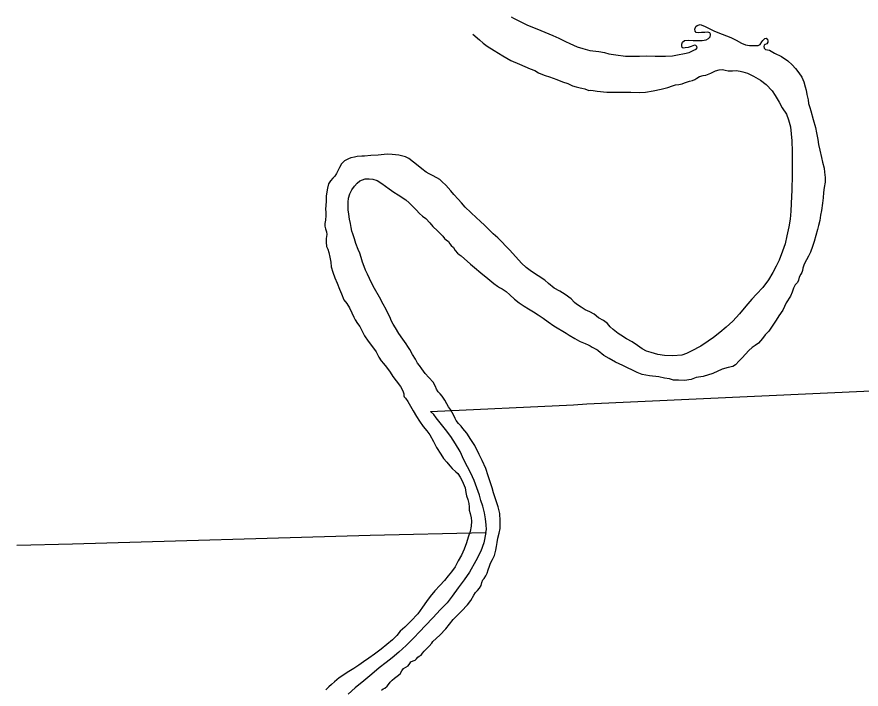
# Model space of a CAD drawing. Extents: x -939622 to -934222, y 1383701 to 1385301.
# Drawn here: x -936063.28 to -936040.78, y 1384535.77 to 1384553.68 of the extents above; entities that cross this region are included whole.
import ezdxf

# ---------------------------------------------------------------- set-up
doc = ezdxf.new("R2010")
doc.units = 0
doc.layers.add('Level 2', color=7, linetype='Continuous')
doc.layers.add('Level 9', color=7, linetype='Continuous')

msp = doc.modelspace()

# ---------------------------------------------------------------- linework, layer by layer
at = {"layer": 'Level 2'}
for points in [[(-936063.276, 1384539.605), (-936061.791, 1384539.642), (-936053.858, 1384539.87), (-936050.777, 1384539.937), (-936050.766, 1384540.019), (-936050.771, 1384540.142), (-936050.792, 1384540.307), (-936050.813, 1384540.46), (-936050.859, 1384540.643), (-936050.909, 1384540.793), (-936050.951, 1384540.936), (-936051.018, 1384541.131), (-936051.093, 1384541.325), (-936051.175, 1384541.519), (-936051.268, 1384541.692), (-936051.362, 1384541.877), (-936051.465, 1384542.095), (-936051.589, 1384542.303), (-936051.715, 1384542.496), (-936051.851, 1384542.683), (-936051.998, 1384542.864), (-936052.103, 1384542.995), (-936052.165, 1384543.087), (-936052.253, 1384543.163), (-936048.447, 1384543.343), (-936048.09, 1384543.368), (-936040.514, 1384543.716)], [(-936050.777, 1384539.937), (-936050.833, 1384539.663), (-936050.913, 1384539.443), (-936051.044, 1384539.182), (-936051.212, 1384538.888), (-936051.356, 1384538.683), (-936051.515, 1384538.469), (-936051.674, 1384538.248), (-936051.814, 1384538.071), (-936051.984, 1384537.886), (-936052.191, 1384537.669), (-936052.383, 1384537.462), (-936052.548, 1384537.296), (-936052.7, 1384537.136), (-936052.902, 1384536.931), (-936053.096, 1384536.752), (-936053.273, 1384536.606), (-936053.439, 1384536.475), (-936053.622, 1384536.335), (-936053.816, 1384536.164), (-936054.028, 1384535.989), (-936054.261, 1384535.802), (-936054.452, 1384535.637)]]:
    msp.add_lwpolyline(points, dxfattribs=at)
at = {"layer": 'Level 9'}
for points in [[(-936050.106, 1384553.675), (-936050.042, 1384553.643), (-936049.861, 1384553.556), (-936049.685, 1384553.466), (-936049.316, 1384553.317), (-936048.998, 1384553.184), (-936048.835, 1384553.112), (-936048.659, 1384553.022), (-936048.544, 1384552.964), (-936048.344, 1384552.878), (-936048.196, 1384552.829), (-936048.009, 1384552.782), (-936047.766, 1384552.753), (-936047.615, 1384552.729), (-936047.5, 1384552.692), (-936047.314, 1384552.662), (-936047.061, 1384552.631)], [(-936047.061, 1384552.631), (-936046.839, 1384552.626), (-936046.68, 1384552.632), (-936046.491, 1384552.642), (-936046.265, 1384552.631), (-936045.992, 1384552.63), (-936045.803, 1384552.634), (-936045.672, 1384552.663), (-936045.489, 1384552.703), (-936045.364, 1384552.729), (-936045.233, 1384552.789), (-936045.17, 1384552.817), (-936045.15, 1384552.851), (-936045.156, 1384552.887), (-936045.184, 1384552.913), (-936045.22, 1384552.919), (-936045.303, 1384552.887), (-936045.387, 1384552.861), (-936045.465, 1384552.848), (-936045.525, 1384552.841), (-936045.549, 1384552.864), (-936045.556, 1384552.9), (-936045.56, 1384552.945), (-936045.54, 1384553.003), (-936045.484, 1384553.046), (-936045.391, 1384553.054), (-936045.258, 1384553.05), (-936045.147, 1384553.046), (-936045.018, 1384553.046), (-936044.911, 1384553.066), (-936044.842, 1384553.097), (-936044.804, 1384553.146), (-936044.796, 1384553.194), (-936044.796, 1384553.215), (-936044.809, 1384553.248), (-936044.863, 1384553.268), (-936044.944, 1384553.264), (-936045.034, 1384553.259), (-936045.121, 1384553.254), (-936045.175, 1384553.262), (-936045.203, 1384553.295), (-936045.21, 1384553.349), (-936045.187, 1384553.422), (-936045.149, 1384553.45), (-936045.071, 1384553.469), (-936044.953, 1384553.429), (-936044.687, 1384553.296), (-936044.478, 1384553.212), (-936044.254, 1384553.129), (-936044.112, 1384553.057), (-936043.966, 1384552.978), (-936043.863, 1384552.935), (-936043.749, 1384552.916), (-936043.635, 1384552.915), (-936043.524, 1384552.914), (-936043.47, 1384552.936), (-936043.421, 1384553.01), (-936043.4, 1384553.049), (-936043.374, 1384553.077), (-936043.347, 1384553.098), (-936043.311, 1384553.108), (-936043.272, 1384553.079), (-936043.265, 1384553.025), (-936043.267, 1384553.001), (-936043.294, 1384552.961), (-936043.335, 1384552.936), (-936043.362, 1384552.92), (-936043.367, 1384552.884), (-936043.36, 1384552.845), (-936043.324, 1384552.81), (-936043.224, 1384552.785), (-936043.091, 1384552.712), (-936042.903, 1384552.616), (-936042.727, 1384552.508), (-936042.614, 1384552.402), (-936042.525, 1384552.301), (-936042.436, 1384552.185), (-936042.361, 1384552.069), (-936042.308, 1384551.944), (-936042.267, 1384551.812), (-936042.247, 1384551.723), (-936042.221, 1384551.606), (-936042.191, 1384551.468), (-936042.177, 1384551.372), (-936042.148, 1384551.264), (-936042.12, 1384551.174), (-936042.052, 1384550.944), (-936041.991, 1384550.731), (-936041.965, 1384550.587), (-936041.934, 1384550.407), (-936041.911, 1384550.275), (-936041.875, 1384550.125), (-936041.83, 1384549.93), (-936041.806, 1384549.808), (-936041.764, 1384549.646), (-936041.753, 1384549.535), (-936041.733, 1384549.4), (-936041.733, 1384549.276), (-936041.761, 1384549.134), (-936041.785, 1384548.995), (-936041.786, 1384548.851)], [(-936051.123, 1384553.213), (-936050.944, 1384553.063), (-936050.847, 1384552.978), (-936050.74, 1384552.893), (-936050.561, 1384552.776), (-936050.33, 1384552.636), (-936050.109, 1384552.51), (-936049.882, 1384552.415), (-936049.594, 1384552.294), (-936049.473, 1384552.248), (-936049.376, 1384552.187), (-936049.318, 1384552.155), (-936049.201, 1384552.115), (-936049.083, 1384552.078), (-936048.883, 1384552.004), (-936048.735, 1384551.949), (-936048.593, 1384551.904), (-936048.466, 1384551.843), (-936048.373, 1384551.812), (-936048.267, 1384551.784), (-936048.219, 1384551.778), (-936048.137, 1384551.756), (-936048.032, 1384551.719), (-936047.99, 1384551.72), (-936047.917, 1384551.712), (-936047.815, 1384551.696), (-936047.553, 1384551.674), (-936047.298, 1384551.669), (-936047.133, 1384551.666), (-936046.911, 1384551.668), (-936046.686, 1384551.663), (-936046.524, 1384551.666), (-936046.32, 1384551.706), (-936046.108, 1384551.749), (-936045.926, 1384551.795), (-936045.803, 1384551.839), (-936045.726, 1384551.868), (-936045.636, 1384551.878), (-936045.543, 1384551.889), (-936045.481, 1384551.917), (-936045.355, 1384551.965), (-936045.272, 1384551.978), (-936045.212, 1384552.004), (-936045.159, 1384552.044), (-936045.085, 1384552.087), (-936044.986, 1384552.11), (-936044.917, 1384552.124), (-936044.786, 1384552.177), (-936044.661, 1384552.24), (-936044.559, 1384552.266), (-936044.473, 1384552.27), (-936044.4, 1384552.257), (-936044.319, 1384552.24), (-936044.205, 1384552.239), (-936044.106, 1384552.244), (-936044.006, 1384552.231), (-936043.934, 1384552.214), (-936043.804, 1384552.172), (-936043.647, 1384552.093), (-936043.459, 1384551.986), (-936043.312, 1384551.871), (-936043.153, 1384551.702), (-936043.07, 1384551.578), (-936042.962, 1384551.405), (-936042.878, 1384551.253), (-936042.763, 1384551.081), (-936042.713, 1384550.931), (-936042.658, 1384550.746), (-936042.643, 1384550.556), (-936042.627, 1384550.373), (-936042.616, 1384550.093), (-936042.614, 1384549.816), (-936042.618, 1384549.566), (-936042.614, 1384549.323), (-936042.621, 1384549.205), (-936042.621, 1384549.064), (-936042.63, 1384548.895), (-936042.641, 1384548.705), (-936042.65, 1384548.5), (-936042.67, 1384548.289), (-936042.702, 1384548.087), (-936042.755, 1384547.842), (-936042.805, 1384547.631), (-936042.87, 1384547.431)], [(-936042.87, 1384547.431), (-936042.962, 1384547.197), (-936043.043, 1384547.036), (-936043.13, 1384546.863), (-936043.249, 1384546.668), (-936043.395, 1384546.464), (-936043.566, 1384546.286), (-936043.69, 1384546.154), (-936043.852, 1384545.97), (-936044.016, 1384545.766), (-936044.195, 1384545.573), (-936044.376, 1384545.407), (-936044.547, 1384545.271), (-936044.716, 1384545.135), (-936044.855, 1384545.04), (-936045.051, 1384544.906), (-936045.303, 1384544.772), (-936045.434, 1384544.713), (-936045.554, 1384544.662), (-936045.796, 1384544.643), (-936046.016, 1384544.656), (-936046.196, 1384544.683), (-936046.377, 1384544.737), (-936046.495, 1384544.774), (-936046.61, 1384544.835), (-936046.735, 1384544.923), (-936046.884, 1384545.022), (-936047.032, 1384545.095), (-936047.178, 1384545.194), (-936047.251, 1384545.241), (-936047.382, 1384545.344), (-936047.465, 1384545.421), (-936047.541, 1384545.51), (-936047.642, 1384545.586), (-936047.775, 1384545.662), (-936047.891, 1384545.756), (-936048.01, 1384545.823), (-936048.131, 1384545.875), (-936048.243, 1384545.945), (-936048.361, 1384546.021), (-936048.416, 1384546.071), (-936048.508, 1384546.169), (-936048.666, 1384546.28), (-936048.806, 1384546.368), (-936048.955, 1384546.452), (-936049.113, 1384546.569), (-936049.208, 1384546.658), (-936049.56, 1384546.895), (-936049.703, 1384546.998), (-936049.832, 1384547.116), (-936050.144, 1384547.465), (-936050.462, 1384547.787), (-936050.582, 1384547.899), (-936050.704, 1384548.02), (-936050.808, 1384548.121), (-936050.927, 1384548.233), (-936051.025, 1384548.324), (-936051.183, 1384548.466), (-936051.33, 1384548.607), (-936051.428, 1384548.72), (-936051.517, 1384548.824), (-936051.631, 1384548.945), (-936051.716, 1384549.04), (-936051.848, 1384549.191), (-936051.94, 1384549.285), (-936052.007, 1384549.341), (-936052.18, 1384549.44), (-936052.286, 1384549.492), (-936052.368, 1384549.536), (-936052.481, 1384549.63), (-936052.581, 1384549.71), (-936052.709, 1384549.806), (-936052.828, 1384549.901), (-936052.919, 1384549.944), (-936053.097, 1384549.989), (-936053.277, 1384550.009), (-936053.413, 1384550.016), (-936053.649, 1384549.993), (-936053.844, 1384549.984), (-936054.009, 1384549.966), (-936054.084, 1384549.961), (-936054.21, 1384549.953), (-936054.279, 1384549.939), (-936054.374, 1384549.92), (-936054.443, 1384549.897), (-936054.544, 1384549.841), (-936054.63, 1384549.758), (-936054.682, 1384549.664), (-936054.716, 1384549.588), (-936054.757, 1384549.5), (-936054.804, 1384549.43), (-936054.857, 1384549.375), (-936054.918, 1384549.307), (-936054.974, 1384549.225), (-936055.002, 1384549.113), (-936055.034, 1384548.905), (-936055.038, 1384548.769), (-936055.044, 1384548.649), (-936055.049, 1384548.552), (-936055.044, 1384548.474), (-936055.039, 1384548.381)], [(-936054.431, 1384548.417), (-936054.445, 1384548.537), (-936054.447, 1384548.657), (-936054.449, 1384548.738), (-936054.439, 1384548.85), (-936054.405, 1384548.962), (-936054.35, 1384549.065), (-936054.282, 1384549.166), (-936054.212, 1384549.248), (-936054.135, 1384549.31), (-936053.998, 1384549.364), (-936053.887, 1384549.363), (-936053.794, 1384549.353), (-936053.673, 1384549.316), (-936053.551, 1384549.234), (-936053.356, 1384549.093), (-936053.232, 1384549.002), (-936053.119, 1384548.938), (-936052.91, 1384548.8), (-936052.821, 1384548.718), (-936052.708, 1384548.609), (-936052.632, 1384548.532), (-936052.546, 1384548.434), (-936052.467, 1384548.369), (-936052.381, 1384548.305), (-936052.271, 1384548.186), (-936052.188, 1384548.092), (-936052.069, 1384547.977), (-936051.986, 1384547.897), (-936051.928, 1384547.838), (-936051.879, 1384547.772), (-936051.836, 1384547.74), (-936051.773, 1384547.696), (-936051.738, 1384547.634), (-936051.699, 1384547.589), (-936051.638, 1384547.533), (-936051.597, 1384547.456), (-936051.53, 1384547.379), (-936051.487, 1384547.349), (-936051.441, 1384547.314), (-936051.185, 1384547.084), (-936051.084, 1384547.002), (-936050.911, 1384546.858), (-936050.722, 1384546.711), (-936050.563, 1384546.575), (-936050.466, 1384546.499), (-936050.417, 1384546.467), (-936050.347, 1384546.432), (-936050.241, 1384546.356), (-936050.137, 1384546.27), (-936050.018, 1384546.152), (-936049.893, 1384546.058), (-936049.759, 1384545.97), (-936049.638, 1384545.897), (-936049.51, 1384545.819), (-936049.383, 1384545.74), (-936049.252, 1384545.652), (-936049.121, 1384545.549), (-936048.969, 1384545.444), (-936048.641, 1384545.254), (-936048.556, 1384545.198), (-936048.405, 1384545.105), (-936048.28, 1384545.035), (-936048.265, 1384545.026)], [(-936041.786, 1384548.851), (-936041.81, 1384548.709), (-936041.837, 1384548.522), (-936041.858, 1384548.392), (-936041.883, 1384548.256), (-936041.91, 1384548.117), (-936041.941, 1384548.008), (-936041.983, 1384547.854), (-936042.028, 1384547.693), (-936042.071, 1384547.56), (-936042.131, 1384547.406), (-936042.183, 1384547.305), (-936042.238, 1384547.202), (-936042.293, 1384547.089), (-936042.33, 1384546.986), (-936042.344, 1384546.92), (-936042.355, 1384546.869), (-936042.384, 1384546.823), (-936042.428, 1384546.738), (-936042.448, 1384546.665), (-936042.476, 1384546.601), (-936042.532, 1384546.537), (-936042.576, 1384546.449), (-936042.619, 1384546.34), (-936042.656, 1384546.237), (-936042.779, 1384546.06), (-936042.868, 1384545.86), (-936042.967, 1384545.713), (-936043.043, 1384545.6), (-936043.242, 1384545.302), (-936043.336, 1384545.204), (-936043.406, 1384545.112), (-936043.512, 1384544.987), (-936043.604, 1384544.919), (-936043.678, 1384544.869), (-936043.767, 1384544.786), (-936043.858, 1384544.691), (-936043.949, 1384544.59), (-936044.026, 1384544.516), (-936044.126, 1384544.403), (-936044.197, 1384544.363), (-936044.323, 1384544.336), (-936044.478, 1384544.288), (-936044.731, 1384544.172), (-936044.991, 1384544.095), (-936045.17, 1384544.07), (-936045.307, 1384544.02), (-936045.481, 1384543.989), (-936045.649, 1384543.995), (-936045.775, 1384543.999), (-936045.887, 1384544.036), (-936046.014, 1384544.055), (-936046.17, 1384544.088), (-936046.417, 1384544.113), (-936046.61, 1384544.149), (-936046.746, 1384544.2), (-936047.127, 1384544.386), (-936047.321, 1384544.481), (-936047.491, 1384544.577), (-936047.637, 1384544.656), (-936047.789, 1384544.777), (-936047.834, 1384544.818)], [(-936055.039, 1384548.381), (-936055.055, 1384548.263), (-936055.069, 1384548.176), (-936055.073, 1384548.103), (-936055.051, 1384548.029), (-936055.022, 1384547.951), (-936055.018, 1384547.879), (-936055.031, 1384547.773), (-936055.038, 1384547.674), (-936055.021, 1384547.563), (-936054.993, 1384547.485), (-936054.961, 1384547.395), (-936054.935, 1384547.278), (-936054.914, 1384547.143), (-936054.897, 1384547.014), (-936054.858, 1384546.876), (-936054.805, 1384546.727), (-936054.745, 1384546.584), (-936054.679, 1384546.425), (-936054.626, 1384546.294), (-936054.563, 1384546.139), (-936054.486, 1384546.041), (-936054.409, 1384545.922), (-936054.352, 1384545.796), (-936054.299, 1384545.674), (-936054.262, 1384545.603), (-936054.2, 1384545.507), (-936054.141, 1384545.43), (-936054.082, 1384545.32), (-936054.01, 1384545.177), (-936053.912, 1384545.034), (-936053.823, 1384544.919), (-936053.702, 1384544.755), (-936053.634, 1384544.615), (-936053.569, 1384544.517), (-936053.508, 1384544.44), (-936053.428, 1384544.342), (-936053.332, 1384544.211), (-936053.258, 1384544.092), (-936053.172, 1384543.983), (-936053.052, 1384543.834), (-936052.99, 1384543.718), (-936052.967, 1384543.637), (-936052.969, 1384543.583), (-936052.96, 1384543.556), (-936052.917, 1384543.515), (-936052.855, 1384543.432), (-936052.716, 1384543.185), (-936052.626, 1384543.03), (-936052.546, 1384542.908), (-936052.447, 1384542.768), (-936052.352, 1384542.65), (-936052.269, 1384542.54), (-936052.172, 1384542.364), (-936052.094, 1384542.209), (-936051.983, 1384542.025), (-936051.906, 1384541.915), (-936051.823, 1384541.811), (-936051.743, 1384541.719), (-936051.679, 1384541.642), (-936051.581, 1384541.56), (-936051.523, 1384541.516), (-936051.461, 1384541.417), (-936051.414, 1384541.313), (-936051.33, 1384541.128), (-936051.313, 1384541.008), (-936051.293, 1384540.921), (-936051.255, 1384540.816), (-936051.229, 1384540.714), (-936051.221, 1384540.624), (-936051.22, 1384540.534), (-936051.2, 1384540.444), (-936051.171, 1384540.33), (-936051.163, 1384540.243), (-936051.17, 1384540.105), (-936051.2, 1384539.969), (-936051.246, 1384539.817), (-936051.294, 1384539.669), (-936051.36, 1384539.499), (-936051.432, 1384539.341), (-936051.513, 1384539.183), (-936051.594, 1384539.028), (-936051.691, 1384538.894), (-936051.785, 1384538.784), (-936051.885, 1384538.661), (-936052.002, 1384538.527), (-936052.141, 1384538.383), (-936052.264, 1384538.239), (-936052.361, 1384538.099), (-936052.466, 1384537.955), (-936052.592, 1384537.778), (-936052.644, 1384537.72)], [(-936051.649, 1384537.62), (-936051.596, 1384537.677), (-936051.502, 1384537.775), (-936051.428, 1384537.845), (-936051.266, 1384538.014), (-936051.178, 1384538.13), (-936051.1, 1384538.273), (-936051.059, 1384538.34), (-936051.047, 1384538.352), (-936051.003, 1384538.395), (-936050.944, 1384538.459), (-936050.906, 1384538.526), (-936050.887, 1384538.605), (-936050.855, 1384538.681), (-936050.82, 1384538.718), (-936050.779, 1384538.782), (-936050.748, 1384538.857), (-936050.716, 1384538.945), (-936050.682, 1384539.045), (-936050.653, 1384539.121), (-936050.598, 1384539.221), (-936050.549, 1384539.331), (-936050.516, 1384539.47), (-936050.493, 1384539.564), (-936050.474, 1384539.675), (-936050.459, 1384539.793), (-936050.428, 1384539.92), (-936050.4, 1384540.05), (-936050.395, 1384540.252), (-936050.405, 1384540.444), (-936050.453, 1384540.627), (-936050.516, 1384540.809), (-936050.574, 1384540.998), (-936050.612, 1384541.132), (-936050.72, 1384541.452), (-936050.781, 1384541.644), (-936050.875, 1384541.862), (-936050.956, 1384542.02), (-936051.075, 1384542.261), (-936051.177, 1384542.419), (-936051.288, 1384542.586), (-936051.389, 1384542.707), (-936051.441, 1384542.769), (-936051.512, 1384542.846), (-936051.57, 1384542.926), (-936051.601, 1384542.98), (-936051.636, 1384543.055), (-936051.673, 1384543.135), (-936051.717, 1384543.216), (-936051.775, 1384543.29), (-936051.822, 1384543.367), (-936051.868, 1384543.462), (-936051.943, 1384543.575), (-936051.998, 1384543.638), (-936052.047, 1384543.685), (-936052.093, 1384543.762), (-936052.121, 1384543.828), (-936052.187, 1384543.947), (-936052.297, 1384544.065), (-936052.392, 1384544.178), (-936052.484, 1384544.303), (-936052.549, 1384544.389), (-936052.598, 1384544.451), (-936052.657, 1384544.561), (-936052.738, 1384544.686), (-936052.806, 1384544.814), (-936052.856, 1384544.895), (-936052.905, 1384544.966), (-936052.994, 1384545.088), (-936053.102, 1384545.245), (-936053.189, 1384545.388), (-936053.245, 1384545.492), (-936053.304, 1384545.59), (-936053.332, 1384545.665), (-936053.37, 1384545.752), (-936053.432, 1384545.877), (-936053.513, 1384546.026), (-936053.615, 1384546.211), (-936053.743, 1384546.443), (-936053.805, 1384546.559), (-936053.88, 1384546.708), (-936053.936, 1384546.819), (-936053.983, 1384546.929), (-936054.024, 1384547.028), (-936054.068, 1384547.144), (-936054.103, 1384547.267), (-936054.141, 1384547.381), (-936054.179, 1384547.482), (-936054.245, 1384547.638), (-936054.283, 1384547.76), (-936054.322, 1384547.895), (-936054.347, 1384547.97), (-936054.367, 1384548.069), (-936054.39, 1384548.171), (-936054.41, 1384548.285), (-936054.431, 1384548.417)], [(-936048.265, 1384545.026), (-936048.135, 1384544.973), (-936048.055, 1384544.942), (-936047.995, 1384544.912), (-936047.945, 1384544.878), (-936047.892, 1384544.849), (-936047.834, 1384544.818)], [(-936048.265, 1384545.026), (-936048.135, 1384544.973)], [(-936052.936, 1384537.423), (-936052.727, 1384537.628), (-936052.644, 1384537.72)], [(-936052.191, 1384537.039), (-936052.005, 1384537.202), (-936051.846, 1384537.377), (-936051.649, 1384537.62)], [(-936052.936, 1384537.423), (-936053.06, 1384537.312), (-936053.151, 1384537.199), (-936053.269, 1384537.079), (-936053.417, 1384536.953), (-936053.571, 1384536.83), (-936053.742, 1384536.697), (-936053.897, 1384536.592), (-936054.039, 1384536.493), (-936054.163, 1384536.409), (-936054.3, 1384536.322), (-936054.472, 1384536.211), (-936054.588, 1384536.13), (-936054.685, 1384536.065), (-936054.81, 1384535.961), (-936054.892, 1384535.887), (-936054.96, 1384535.831), (-936055.04, 1384535.749)], [(-936053.557, 1384535.74), (-936053.515, 1384535.774), (-936053.471, 1384535.793), (-936053.408, 1384535.843), (-936053.37, 1384535.891), (-936053.329, 1384535.952), (-936053.273, 1384536.011), (-936053.214, 1384536.057), (-936053.14, 1384536.109), (-936053.06, 1384536.174), (-936053.014, 1384536.256), (-936052.976, 1384536.314), (-936052.911, 1384536.349), (-936052.851, 1384536.389), (-936052.807, 1384536.45), (-936052.775, 1384536.496), (-936052.719, 1384536.521), (-936052.665, 1384536.537), (-936052.623, 1384536.571), (-936052.591, 1384536.619), (-936052.556, 1384536.647), (-936052.502, 1384536.672), (-936052.464, 1384536.724), (-936052.426, 1384536.782), (-936052.37, 1384536.837), (-936052.288, 1384536.914), (-936052.214, 1384536.991), (-936052.191, 1384537.039)]]:
    msp.add_lwpolyline(points, dxfattribs=at)

doc.saveas('drawing.dxf')
